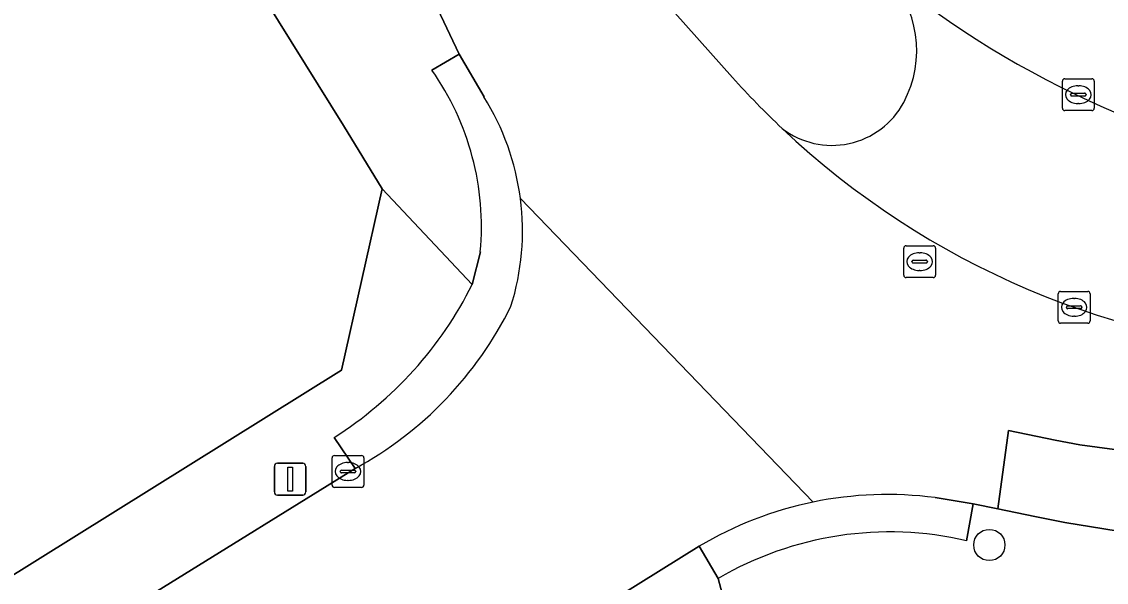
# Model space of a CAD drawing. Extents: x 158455 to 159797, y 387218 to 388672.
# Drawn here: x 158934.95 to 158969, y 387722.02 to 387739.6 of the extents above; entities that cross this region are included whole.
import ezdxf

# ---------------------------------------------------------------- set-up
doc = ezdxf.new("R2010")
doc.units = 0
for name, color, linetype in [('IMGEO_Boom', 7, 'Continuous'), ('IMGEO_Erf', 7, 'Continuous'), ('IMGEO_Kolk', 7, 'Continuous'), ('IMGEO_Lichtmast', 7, 'Continuous'), ('IMGEO_Rijbaan_lokaal_gesloten', 7, 'Continuous'), ('IMGEO_Rijbaan_lokaal_open', 7, 'Continuous'), ('IMGEO_Rioolput', 7, 'Continuous'), ('IMGEO_Verkeerseiland_groen', 7, 'Continuous'), ('IMGEO_Voetpad_open', 7, 'Continuous')]:
    doc.layers.add(name, color=color, linetype=linetype)

msp = doc.modelspace()

# ---------------------------------------------------------------- linework, layer by layer
at = {"layer": 'IMGEO_Boom'}
msp.add_circle((158965.326, 387723.193), 0.489, dxfattribs=at)
at = {"layer": 'IMGEO_Erf'}
msp.add_lwpolyline([(158854.575, 387672.508), (158879.115, 387687.804), (158883.712, 387690.464), (158885.911, 387691.845), (158889.039, 387693.808), (158894.399, 387697.16), (158919.426, 387712.738), (158925.895, 387716.782), (158944.987, 387728.68), (158946.265, 387734.359), (158945.05, 387736.345), (158936.552, 387750), (158894.251, 387817.603)], dxfattribs=at)
at = {"layer": 'IMGEO_Kolk'}
for p, q in [((158967.618, 387736.891), (158967.618, 387737.743)), ((158967.693, 387737.817), (158968.545, 387737.817)), ((158968.106, 387737.597), (158968.131, 387737.597)), ((158968.619, 387737.743), (158968.619, 387736.891)), ((158967.877, 387737.311), (158967.877, 387737.323)), ((158968.315, 387737.274), (158967.917, 387737.274)), ((158967.92, 387737.36), (158968.318, 387737.36)), ((158968.361, 387737.323), (158968.361, 387737.311)), ((158968.545, 387736.817), (158967.693, 387736.817)), ((158968.129, 387737.037), (158968.104, 387737.037)), ((158967.487, 387730.222), (158967.487, 387731.074)), ((158967.562, 387731.148), (158968.414, 387731.148)), ((158968.488, 387731.074), (158968.488, 387730.222)), ((158967.789, 387730.691), (158968.187, 387730.691)), ((158967.975, 387730.928), (158968, 387730.928)), ((158967.746, 387730.642), (158967.746, 387730.654)), ((158968.184, 387730.605), (158967.786, 387730.605)), ((158967.998, 387730.368), (158967.973, 387730.368)), ((158968.23, 387730.654), (158968.23, 387730.642)), ((158968.414, 387730.148), (158967.562, 387730.148)), ((158944.694, 387725.073), (158944.694, 387725.925)), ((158944.769, 387725.999), (158945.621, 387725.999)), ((158945.695, 387725.925), (158945.695, 387725.073)), ((158945.182, 387725.779), (158945.207, 387725.779)), ((158944.953, 387725.493), (158944.953, 387725.505)), ((158945.391, 387725.456), (158944.993, 387725.456)), ((158944.996, 387725.542), (158945.394, 387725.542)), ((158945.437, 387725.505), (158945.437, 387725.493)), ((158945.621, 387724.999), (158944.769, 387724.999)), ((158945.205, 387725.219), (158945.18, 387725.219))]:
    msp.add_line(p, q, dxfattribs=at)
for points in [[(158967.618, 387736.891), (158967.618, 387737.743)], [(158967.693, 387737.817), (158968.545, 387737.817)], [(158968.619, 387737.743), (158968.619, 387736.891)], [(158968.545, 387736.817), (158967.693, 387736.817)], [(158967.487, 387730.222), (158967.487, 387731.074)], [(158967.562, 387731.148), (158968.414, 387731.148)], [(158968.488, 387731.074), (158968.488, 387730.222)], [(158968.414, 387730.148), (158967.562, 387730.148)], [(158944.694, 387725.073), (158944.694, 387725.925)], [(158944.769, 387725.999), (158945.621, 387725.999)], [(158945.695, 387725.925), (158945.695, 387725.073)], [(158945.621, 387724.999), (158944.769, 387724.999)]]:
    msp.add_lwpolyline(points, dxfattribs=at)
for centre, radius, start, end in [((158967.695, 387737.741), 0.0765, 91.552, 178.448), ((158967.695, 387737.741), 0.0765, 91.552, 178.448), ((158968.543, 387737.741), 0.0765, 1.552, 88.448), ((158968.543, 387737.741), 0.0765, 1.552, 88.448), ((158967.917, 387737.32), 0.0403, 85.8775, 175.7526), ((158967.914, 387737.31), 0.0366, 178.938, 274.7102), ((158968.318, 387737.317), 0.043, 264.8664, 352.4533), ((158968.322, 387737.322), 0.0386, 1.7309, 96.639), ((158967.695, 387736.893), 0.0765, 181.552, 268.448), ((158967.695, 387736.893), 0.0765, 181.552, 268.448), ((158968.543, 387736.893), 0.0765, 271.552, 358.448), ((158968.543, 387736.893), 0.0765, 271.552, 358.448), ((158967.564, 387731.072), 0.0765, 91.552, 178.448), ((158967.564, 387731.072), 0.0765, 91.552, 178.448), ((158968.412, 387731.072), 0.0765, 1.552, 88.448), ((158968.412, 387731.072), 0.0765, 1.552, 88.448), ((158967.786, 387730.651), 0.0403, 85.8775, 175.7526), ((158968.191, 387730.653), 0.0386, 1.7309, 96.639), ((158967.783, 387730.641), 0.0366, 178.938, 274.7102), ((158968.187, 387730.648), 0.043, 264.8664, 352.4533), ((158967.564, 387730.224), 0.0765, 181.552, 268.448), ((158967.564, 387730.224), 0.0765, 181.552, 268.448), ((158968.412, 387730.224), 0.0765, 271.552, 358.448), ((158968.412, 387730.224), 0.0765, 271.552, 358.448), ((158944.771, 387725.923), 0.0765, 91.552, 178.448), ((158944.771, 387725.923), 0.0765, 91.552, 178.448), ((158945.619, 387725.923), 0.0765, 1.552, 88.448), ((158945.619, 387725.923), 0.0765, 1.552, 88.448), ((158944.993, 387725.502), 0.0403, 85.8775, 175.7526), ((158944.99, 387725.492), 0.0366, 178.938, 274.7102), ((158945.394, 387725.499), 0.043, 264.8664, 352.4533), ((158945.398, 387725.504), 0.0386, 1.7309, 96.639), ((158944.771, 387725.075), 0.0765, 181.552, 268.448), ((158944.771, 387725.075), 0.0765, 181.552, 268.448), ((158945.619, 387725.075), 0.0765, 271.552, 358.448), ((158945.619, 387725.075), 0.0765, 271.552, 358.448)]:
    msp.add_arc(centre, radius, start, end, dxfattribs=at)
for centre, major_axis, ratio, start_param, end_param in [((158968.105, 387737.317), (-0.387, 0.002), 0.722429, 4.712389, 7.853982), ((158968.13, 387737.317), (-0.39, 0.002), 0.717154, 1.570796, 4.712389), ((158967.974, 387730.648), (-0.387, 0.002), 0.722429, 4.712389, 7.853982), ((158967.999, 387730.648), (-0.39, 0.002), 0.717154, 1.570796, 4.712389), ((158945.181, 387725.499), (-0.387, 0.002), 0.722429, 4.712389, 7.853982), ((158945.206, 387725.499), (-0.39, 0.002), 0.717154, 1.570796, 4.712389)]:
    msp.add_ellipse(centre, major_axis=major_axis, ratio=ratio, start_param=start_param, end_param=end_param, dxfattribs=at)
at = {"layer": 'IMGEO_Lichtmast'}
for p, q in [((158942.883, 387724.858), (158942.883, 387725.658)), ((158942.883, 387725.658), (158942.883, 387724.858)), ((158942.983, 387725.758), (158943.773, 387725.758)), ((158943.773, 387725.758), (158942.983, 387725.758)), ((158943.873, 387725.658), (158943.873, 387724.858)), ((158943.873, 387724.858), (158943.873, 387725.658)), ((158943.773, 387724.758), (158942.983, 387724.758)), ((158942.983, 387724.758), (158943.773, 387724.758))]:
    msp.add_line(p, q, dxfattribs=at)
msp.add_lwpolyline([(158943.303, 387725.633), (158943.453, 387725.633), (158943.453, 387724.883), (158943.303, 387724.883), (158943.303, 387725.633)], dxfattribs=at)
for centre, start, end in [((158942.983, 387725.658), 90, 180), ((158942.983, 387725.658), 90, 180), ((158943.773, 387725.658), 0, 90), ((158943.773, 387725.658), 360, 90), ((158942.983, 387724.858), 180, 270), ((158942.983, 387724.858), 180, 270), ((158943.773, 387724.858), 270, 0), ((158943.773, 387724.858), 270, 0)]:
    msp.add_arc(centre, 0.1, start, end, dxfattribs=at)
at = {"layer": 'IMGEO_Rijbaan_lokaal_gesloten'}
for points in [[(158957.267, 387737.857), (158955.113, 387740.269), (158950.163, 387748.361), (158949.133, 387750), (158946.243, 387754.475), (158944.106, 387758.001), (158935.66, 387771.491), (158927.886, 387784.002), (158921.172, 387794.614), (158912.191, 387808.884), (158905.426, 387819.705), (158903.516, 387822.778), (158895.047, 387836.397), (158890.044, 387844.243), (158886.705, 387849.479), (158881.907, 387857.218), (158880.768, 387859.054), (158877.701, 387857.148), (158898.064, 387824.564), (158950.111, 387741.221), (158948.001, 387740.023), (158948.681, 387738.587), (158949.464, 387737.244)], [(158959.793, 387724.538), (158950.607, 387734.056)], [(158950.607, 387734.056), (158959.793, 387724.538)], [(158963.626, 387724.68), (158964.813, 387724.483), (158965.591, 387724.322), (158965.932, 387726.779), (158967.392, 387726.477), (158968.163, 387726.336), (158970.34, 387726.046), (158972.125, 387725.889), (158973.313, 387725.803), (158974.8, 387725.707), (158976.288, 387725.617), (158996.546, 387726.65), (159030.787, 387728.616), (159033.217, 387728.616), (159034.104, 387728.548), (159034.99, 387728.468), (159035.499, 387728.412), (159036.753, 387728.237), (159037.631, 387728.097), (159038.26, 387727.989), (159043.465, 387727.098), (159045.801, 387726.729), (159046.831, 387726.625), (159048.016, 387726.551)], [(158970.34, 387726.046), (158968.163, 387726.336), (158967.392, 387726.477), (158965.932, 387726.779), (158965.591, 387724.322), (158966.752, 387724.082), (158967.694, 387723.895), (158968.918, 387723.697), (158971.743, 387723.241)], [(158945.416, 387725.594), (158927.362, 387714.425), (158920.835, 387710.34), (158895.883, 387694.779), (158890.625, 387691.491), (158885.188, 387688.104), (158880.72, 387685.337), (158880.072, 387684.887), (158858.962, 387671.706), (158855.957, 387669.782), (158835.817, 387657.182), (158835.446, 387656.987), (158834.62, 387656.451), (158799.078, 387634.195)], [(158909.214, 387693.862), (158910.284, 387694.532), (158929.167, 387706.293), (158935.881, 387710.493), (158956.215, 387723.154)]]:
    msp.add_lwpolyline(points, dxfattribs=at)
for centre, radius, start, end in [((158981.144, 387764.621), 30.281, 230.8811, 261.4837), ((158976.338, 387754.858), 25.549, 221.7155, 226.7238), ((158942.759, 387733.041), 7.913, 7.3681, 32.0807), ((158976.758, 387755.265), 26.133, 226.6651, 267.3411), ((158942.774, 387733.043), 7.898, 342.6045, 7.3681), ((158939.857, 387735.841), 11.658, 298.4811, 333.734), ((158962.134, 387713.137), 11.639, 82.6373, 101.606), ((158962.126, 387713.189), 11.586, 101.6171, 120.6767)]:
    msp.add_arc(centre, radius, start, end, dxfattribs=at)
at = {"layer": 'IMGEO_Rijbaan_lokaal_open'}
for centre, radius, start, end in [((158959.613, 387738.697), 3.434, 331.7888, 45.0488), ((158981.144, 387764.621), 30.281, 230.8811, 261.4837), ((158960.385, 387738.285), 2.559, 232.4274, 331.7477), ((158976.758, 387755.265), 26.133, 226.6651, 267.3411)]:
    msp.add_arc(centre, radius, start, end, dxfattribs=at)
at = {"layer": 'IMGEO_Rioolput'}
for p, q in [((158962.638, 387731.654), (158962.638, 387732.506)), ((158962.713, 387732.58), (158963.565, 387732.58)), ((158963.639, 387732.506), (158963.639, 387731.654)), ((158962.897, 387732.074), (158962.897, 387732.086)), ((158962.94, 387732.123), (158963.338, 387732.123)), ((158963.126, 387732.36), (158963.151, 387732.36)), ((158963.381, 387732.086), (158963.381, 387732.074)), ((158963.335, 387732.037), (158962.937, 387732.037)), ((158963.149, 387731.8), (158963.124, 387731.8)), ((158963.565, 387731.58), (158962.713, 387731.58))]:
    msp.add_line(p, q, dxfattribs=at)
for points in [[(158962.638, 387731.654), (158962.638, 387732.506)], [(158962.713, 387732.58), (158963.565, 387732.58)], [(158963.639, 387732.506), (158963.639, 387731.654)], [(158963.565, 387731.58), (158962.713, 387731.58)]]:
    msp.add_lwpolyline(points, dxfattribs=at)
for centre, radius, start, end in [((158962.715, 387732.504), 0.0765, 91.552, 178.448), ((158962.715, 387732.504), 0.0765, 91.552, 178.448), ((158963.563, 387732.504), 0.0765, 1.552, 88.448), ((158963.563, 387732.504), 0.0765, 1.552, 88.448), ((158962.937, 387732.083), 0.0403, 85.8775, 175.7526), ((158962.934, 387732.073), 0.0366, 178.938, 274.7102), ((158963.338, 387732.08), 0.043, 264.8664, 352.4533), ((158963.342, 387732.085), 0.0386, 1.7309, 96.639), ((158962.715, 387731.656), 0.0765, 181.552, 268.448), ((158962.715, 387731.656), 0.0765, 181.552, 268.448), ((158963.563, 387731.656), 0.0765, 271.552, 358.448), ((158963.563, 387731.656), 0.0765, 271.552, 358.448)]:
    msp.add_arc(centre, radius, start, end, dxfattribs=at)
for centre, major_axis, ratio, start_param, end_param in [((158963.125, 387732.08), (-0.387, 0.002), 0.722429, 4.712389, 7.853982), ((158963.15, 387732.08), (-0.39, 0.002), 0.717154, 1.570796, 4.712389)]:
    msp.add_ellipse(centre, major_axis=major_axis, ratio=ratio, start_param=start_param, end_param=end_param, dxfattribs=at)
at = {"layer": 'IMGEO_Verkeerseiland_groen'}
msp.add_lwpolyline([(158955.27, 387748.888), (158950.329, 387757.013), (158946.243, 387754.475), (158949.133, 387750), (158950.163, 387748.361), (158955.113, 387740.269), (158957.267, 387737.857)], dxfattribs=at)
for centre, radius, start, end in [((158959.613, 387738.697), 3.434, 331.7888, 45.0488), ((158976.338, 387754.858), 25.549, 221.7155, 226.7238), ((158960.385, 387738.285), 2.559, 232.4274, 331.7477)]:
    msp.add_arc(centre, radius, start, end, dxfattribs=at)
at = {"layer": 'IMGEO_Voetpad_open'}
for points in [[(158857.012, 387882.068), (158854.735, 387880.753), (158856.23, 387878.364), (158894.251, 387817.603), (158936.552, 387750), (158945.05, 387736.345), (158946.265, 387734.359), (158949.097, 387731.367), (158949.349, 387732.383)], [(158947.829, 387738.084), (158948.681, 387738.587), (158948.001, 387740.023), (158947.991, 387740.043)], [(158949.464, 387737.244), (158948.681, 387738.587), (158947.829, 387738.084)], [(158949.097, 387731.367), (158946.265, 387734.359), (158944.987, 387728.68), (158925.895, 387716.782), (158927.362, 387714.425), (158945.416, 387725.594)], [(158949.349, 387732.383), (158949.097, 387731.367)], [(158944.762, 387726.568), (158945.416, 387725.594)], [(158945.416, 387725.594), (158944.762, 387726.568)], [(159031.386, 387726.194), (159027.371, 387725.958), (159026.979, 387725.935), (159024.209, 387725.614), (159022.447, 387725.145), (159009.709, 387721.727), (158989.772, 387720.574), (158976.287, 387722.576), (158974.362, 387722.8), (158971.743, 387723.241), (158968.918, 387723.697), (158967.694, 387723.895), (158966.752, 387724.082), (158965.591, 387724.322), (158964.813, 387724.483), (158964.613, 387723.326)], [(158964.813, 387724.483), (158963.626, 387724.68)], [(158964.613, 387723.326), (158964.813, 387724.483)], [(158956.215, 387723.154), (158956.816, 387722.141)], [(158956.816, 387722.141), (158957.387, 387719.979), (158959.267, 387720.535), (158959.734, 387720.672), (158960.355, 387720.802), (158960.683, 387720.83), (158961.168, 387720.829), (158961.655, 387720.802), (158966.605, 387719.828), (158980.163, 387717.679), (158985.663, 387717.203)]]:
    msp.add_lwpolyline(points, dxfattribs=at)
msp.add_lwpolyline([(158954.576, 387718.383), (158956.956, 387719.769), (158957.387, 387719.979), (158956.816, 387722.141), (158956.215, 387723.154), (158935.881, 387710.493), (158937.469, 387707.844), (158941.994, 387710.653)], close=True, dxfattribs=at)
for centre, radius, start, end in [((158940.843, 387733.168), 8.542, 354.7261, 35.1318), ((158940.843, 387733.168), 8.542, 354.7261, 35.1318), ((158942.759, 387733.041), 7.913, 7.3681, 32.0807), ((158942.774, 387733.043), 7.898, 342.6045, 7.3681), ((158938.312, 387736.752), 12.054, 302.3484, 333.4678), ((158938.312, 387736.752), 12.054, 302.3484, 333.4678), ((158939.857, 387735.841), 11.658, 298.4811, 333.734), ((158962.134, 387713.137), 11.639, 82.6373, 101.606), ((158962.126, 387713.189), 11.586, 101.6171, 120.6767), ((158962.199, 387712.968), 10.635, 76.8784, 120.4051), ((158962.199, 387712.968), 10.635, 76.8784, 120.4051)]:
    msp.add_arc(centre, radius, start, end, dxfattribs=at)

doc.saveas('drawing.dxf')
